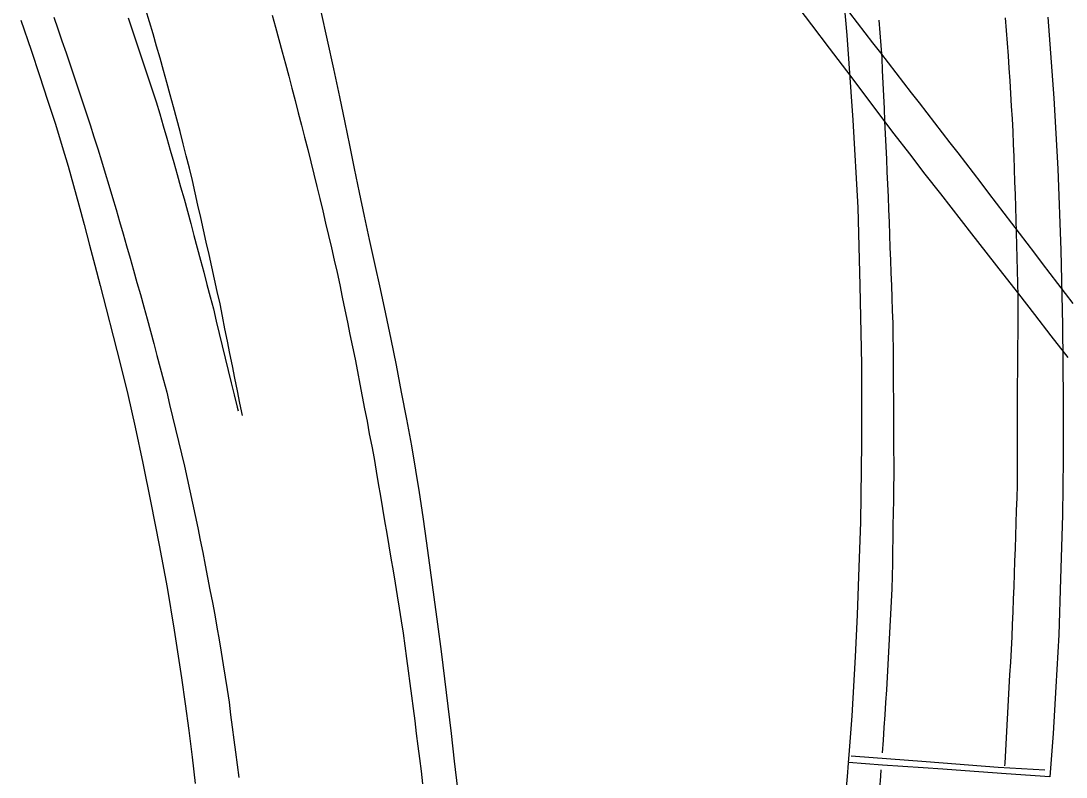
# Model space of a CAD drawing. Extents: x 1948091 to 1975253, y 787267 to 823306.
# Drawn here: x 1969018.7 to 1969225.2, y 798398 to 798547.5 of the extents above; entities that cross this region are included whole.
import ezdxf

# ---------------------------------------------------------------- set-up
doc = ezdxf.new("R2010")
doc.units = 0
for name, color, linetype in [('RD_EX_Bridge', 7, 'Continuous'), ('RD_EX_Bridge_Seam', 7, 'Continuous'), ('RD_EX_Pavement_Markings', 7, 'Continuous'), ('RD_EX_Road', 7, 'Continuous')]:
    doc.layers.add(name, color=color, linetype=linetype)

msp = doc.modelspace()

# ---------------------------------------------------------------- linework, layer by layer
at = {"layer": 'RD_EX_Bridge'}
for points in [[(1969222.04, 798398.12), (1969213.39, 798398.72), (1969205.3, 798399.28), (1969200.84, 798399.59), (1969196.99, 798399.85), (1969188.94, 798400.43), (1969182.24, 798400.92), (1969182.37, 798402.43), (1969182.93, 798410.15), (1969183.63, 798421.81), (1969183.99, 798430.11), (1969184.36, 798439.54), (1969184.69, 798448.41), (1969184.88, 798464.04), (1969184.85, 798479.61), (1969184.56, 798495.19), (1969184.12, 798510.61), (1969183.17, 798527.87), (1969181.96, 798544.67), (1969180.46, 798561.81)], [(1969221.6, 798548.28), (1969222.79, 798532.28), (1969223.57, 798518.25), (1969224.18, 798502.18), (1969224.51, 798487.36), (1969224.67, 798472.4), (1969224.65, 798460.87), (1969224.51, 798449.85), (1969224.11, 798437.25), (1969223.76, 798426.17), (1969223.22, 798415.9), (1969222.69, 798406.68), (1969222.04, 798398.12)]]:
    msp.add_lwpolyline(points, dxfattribs=at)
at = {"layer": 'RD_EX_Bridge_Seam'}
msp.add_lwpolyline([(1969182.73, 798402.22), (1969197.57, 798401.12), (1969211.8, 798400.01), (1969221.03, 798399.51)], dxfattribs=at)
at = {"layer": 'RD_EX_Pavement_Markings'}
for points in [[(1969062.44, 798469.52), (1969061.95, 798471.97), (1969061.45, 798474.42), (1969060.95, 798476.87), (1969060.45, 798479.32), (1969059.96, 798481.77), (1969059.46, 798484.22), (1969058.97, 798486.67), (1969058.49, 798489.13), (1969058.01, 798491.58), (1969057.47, 798494.02), (1969056.93, 798496.46), (1969056.38, 798498.9), (1969055.84, 798501.34), (1969055.29, 798503.78), (1969054.74, 798506.22), (1969054.19, 798508.66), (1969053.64, 798511.1), (1969053.1, 798513.54), (1969052.55, 798515.98), (1969051.95, 798518.4), (1969051.34, 798520.83), (1969050.73, 798523.25), (1969050.12, 798525.68), (1969049.49, 798528.1), (1969048.83, 798530.51), (1969048.17, 798532.92), (1969047.51, 798535.33), (1969046.85, 798537.74), (1969046.15, 798540.14), (1969045.46, 798542.54), (1969044.77, 798544.94), (1969044.06, 798547.34), (1969043.35, 798549.74)], [(1969182.4, 798549.12), (1969183.93, 798547.14), (1969185.46, 798545.17), (1969186.99, 798543.19), (1969188.52, 798541.21), (1969190.05, 798539.23), (1969191.58, 798537.26), (1969193.11, 798535.28), (1969194.63, 798533.3), (1969196.16, 798531.32), (1969197.69, 798529.34), (1969199.22, 798527.37), (1969200.75, 798525.39), (1969202.28, 798523.41), (1969203.81, 798521.43), (1969205.34, 798519.46), (1969206.86, 798517.47), (1969208.38, 798515.49), (1969209.9, 798513.5), (1969211.41, 798511.51), (1969212.93, 798509.53), (1969214.45, 798507.54), (1969215.97, 798505.55), (1969217.49, 798503.57), (1969219, 798501.58), (1969220.52, 798499.59), (1969222.04, 798497.61), (1969223.56, 798495.62), (1969225.07, 798493.63), (1969226.59, 798491.65)], [(1969025.16, 798548.29), (1969025.97, 798545.93), (1969026.78, 798543.56), (1969027.59, 798541.2), (1969028.4, 798538.83), (1969029.21, 798536.47), (1969029.99, 798534.1), (1969030.77, 798531.72), (1969031.55, 798529.34), (1969032.32, 798526.97), (1969033.1, 798524.59), (1969033.87, 798522.21), (1969034.61, 798519.83), (1969035.32, 798517.43), (1969036.04, 798515.03), (1969036.75, 798512.64), (1969037.46, 798510.24), (1969038.17, 798507.85), (1969038.88, 798505.45), (1969039.55, 798503.04), (1969040.23, 798500.63), (1969040.91, 798498.23), (1969041.59, 798495.82), (1969042.27, 798493.42), (1969042.95, 798491.01), (1969043.6, 798488.6), (1969044.25, 798486.18), (1969044.9, 798483.77), (1969045.55, 798481.36), (1969046.2, 798478.94), (1969046.85, 798476.53), (1969047.47, 798474.11), (1969048.05, 798471.68), (1969048.64, 798469.25), (1969049.22, 798466.81), (1969049.81, 798464.38), (1969050.39, 798461.95), (1969050.97, 798459.52), (1969051.49, 798457.08), (1969052.02, 798454.63), (1969052.55, 798452.19), (1969053.07, 798449.75), (1969053.6, 798447.3), (1969054.12, 798444.86), (1969054.61, 798442.41), (1969055.08, 798439.95), (1969055.55, 798437.5), (1969056.03, 798435.04), (1969056.5, 798432.59), (1969056.97, 798430.13), (1969057.41, 798427.67), (1969057.81, 798425.2), (1969058.21, 798422.74), (1969058.61, 798420.27), (1969059, 798417.8), (1969059.4, 798415.33), (1969059.79, 798412.86), (1969060.11, 798410.38), (1969060.44, 798407.91), (1969060.76, 798405.43), (1969061.08, 798402.95), (1969061.41, 798400.47), (1969061.73, 798397.99)], [(1969039.88, 798548.16), (1969040.66, 798545.78), (1969041.44, 798543.41), (1969042.23, 798541.04), (1969043.01, 798538.66), (1969043.8, 798536.29), (1969044.58, 798533.92), (1969045.37, 798531.54), (1969046.1, 798529.15), (1969046.78, 798526.75), (1969047.47, 798524.35), (1969048.16, 798521.94), (1969048.85, 798519.54), (1969049.54, 798517.14), (1969050.23, 798514.73), (1969050.92, 798512.33), (1969051.59, 798509.92), (1969052.23, 798507.5), (1969052.86, 798505.09), (1969053.5, 798502.67), (1969054.14, 798500.25), (1969054.78, 798497.84), (1969055.42, 798495.42), (1969056.05, 798493), (1969056.69, 798490.58), (1969057.28, 798488.16), (1969057.87, 798485.73), (1969058.46, 798483.3), (1969059.05, 798480.87), (1969059.64, 798478.44), (1969060.23, 798476.01), (1969060.82, 798473.58), (1969061.41, 798471.15), (1969061.59, 798470.42)], [(1969068.29, 798548.67), (1969068.95, 798546.26), (1969069.61, 798543.85), (1969070.27, 798541.44), (1969070.93, 798539.03), (1969071.59, 798536.62), (1969072.22, 798534.2), (1969072.84, 798531.78), (1969073.47, 798529.36), (1969074.09, 798526.94), (1969074.71, 798524.52), (1969075.34, 798522.09), (1969075.96, 798519.67), (1969076.58, 798517.25), (1969077.15, 798514.82), (1969077.73, 798512.39), (1969078.3, 798509.95), (1969078.88, 798507.52), (1969079.45, 798505.09), (1969080.03, 798502.65), (1969080.6, 798500.22), (1969081.17, 798497.79), (1969081.67, 798495.34), (1969082.18, 798492.89), (1969082.68, 798490.44), (1969083.18, 798487.99), (1969083.68, 798485.54), (1969084.19, 798483.09), (1969084.69, 798480.64), (1969085.19, 798478.2), (1969085.67, 798475.74), (1969086.13, 798473.28), (1969086.59, 798470.83), (1969087.06, 798468.37), (1969087.52, 798465.92), (1969087.99, 798463.46), (1969088.45, 798461), (1969088.87, 798458.54), (1969089.29, 798456.07), (1969089.71, 798453.61), (1969090.13, 798451.15), (1969090.55, 798448.68), (1969090.97, 798446.22), (1969091.39, 798443.75), (1969091.79, 798441.29), (1969092.2, 798438.82), (1969092.6, 798436.35), (1969093, 798433.88), (1969093.41, 798431.42), (1969093.81, 798428.95), (1969094.18, 798426.48), (1969094.52, 798424), (1969094.85, 798421.52), (1969095.18, 798419.05), (1969095.51, 798416.57), (1969095.84, 798414.09), (1969096.18, 798411.61), (1969096.51, 798409.14), (1969096.81, 798406.65), (1969097.12, 798404.17), (1969097.43, 798401.69), (1969097.74, 798399.21), (1969098.05, 798396.73)], [(1969188.96, 798402.84), (1969189.12, 798405.34), (1969189.29, 798407.83), (1969189.45, 798410.33), (1969189.61, 798412.82), (1969189.78, 798415.31), (1969189.94, 798417.81), (1969190.06, 798420.3), (1969190.19, 798422.8), (1969190.32, 798425.29), (1969190.45, 798427.79), (1969190.57, 798430.28), (1969190.7, 798432.78), (1969190.83, 798435.28), (1969190.94, 798437.77), (1969190.98, 798440.27), (1969191.01, 798442.77), (1969191.05, 798445.27), (1969191.08, 798447.77), (1969191.12, 798450.27), (1969191.15, 798452.77), (1969191.19, 798455.26), (1969191.23, 798457.76), (1969191.22, 798460.26), (1969191.21, 798462.76), (1969191.19, 798465.26), (1969191.18, 798467.76), (1969191.16, 798470.26), (1969191.15, 798472.76), (1969191.13, 798475.26), (1969191.12, 798477.76), (1969191.1, 798480.26), (1969191.09, 798482.76), (1969191.07, 798485.25), (1969191.03, 798487.75), (1969190.94, 798490.25), (1969190.85, 798492.75), (1969190.76, 798495.25), (1969190.67, 798497.74), (1969190.58, 798500.24), (1969190.49, 798502.74), (1969190.4, 798505.24), (1969190.3, 798507.74), (1969190.21, 798510.23), (1969190.11, 798512.73), (1969189.99, 798515.23), (1969189.88, 798517.72), (1969189.77, 798520.22), (1969189.65, 798522.72), (1969189.54, 798525.22), (1969189.42, 798527.71), (1969189.31, 798530.21), (1969189.2, 798532.71), (1969189.08, 798535.2), (1969188.97, 798537.7), (1969188.85, 798540.2), (1969188.68, 798542.69), (1969188.49, 798545.18), (1969188.3, 798547.68)], [(1969213.19, 798548.13), (1969213.4, 798545.64), (1969213.61, 798543.15), (1969213.77, 798540.65), (1969213.93, 798538.16), (1969214.09, 798535.66), (1969214.24, 798533.17), (1969214.4, 798530.67), (1969214.56, 798528.18), (1969214.7, 798525.68), (1969214.78, 798523.18), (1969214.87, 798520.69), (1969214.96, 798518.19), (1969215.05, 798515.69), (1969215.13, 798513.19), (1969215.22, 798510.69), (1969215.31, 798508.2), (1969215.37, 798505.7), (1969215.43, 798503.2), (1969215.5, 798500.7), (1969215.56, 798498.2), (1969215.62, 798495.7), (1969215.69, 798493.2), (1969215.69, 798490.7), (1969215.67, 798488.21), (1969215.66, 798485.71), (1969215.64, 798483.21), (1969215.62, 798480.71), (1969215.6, 798478.21), (1969215.59, 798475.71), (1969215.59, 798473.21), (1969215.58, 798470.71), (1969215.58, 798468.21), (1969215.57, 798465.71), (1969215.57, 798463.21), (1969215.56, 798460.71), (1969215.56, 798458.21), (1969215.54, 798455.72), (1969215.46, 798453.22), (1969215.38, 798450.72), (1969215.3, 798448.22), (1969215.22, 798445.72), (1969215.14, 798443.23), (1969215.05, 798440.73), (1969214.97, 798438.23), (1969214.87, 798435.73), (1969214.77, 798433.24), (1969214.68, 798430.74), (1969214.58, 798428.24), (1969214.48, 798425.75), (1969214.35, 798423.25), (1969214.21, 798420.76), (1969214.07, 798418.26), (1969213.93, 798415.76), (1969213.79, 798413.27), (1969213.65, 798410.77), (1969213.51, 798408.28), (1969213.37, 798405.78), (1969213.23, 798403.29), (1969213.09, 798400.79), (1969213.05, 798400.28)], [(1969188.44, 798395.73), (1969188.6, 798398.22), (1969188.68, 798399.51)]]:
    msp.add_lwpolyline(points, dxfattribs=at)
at = {"layer": 'RD_EX_Road'}
for points in [[(1969225.65, 798481.02), (1969222.31, 798485.3), (1969219.05, 798489.49), (1969215.86, 798493.58), (1969212.75, 798497.57), (1969206.59, 798505.44), (1969200.45, 798513.31), (1969197.39, 798517.25), (1969194.33, 798521.22), (1969191.28, 798525.22), (1969188.23, 798529.25), (1969185.11, 798533.38), (1969181.87, 798537.66), (1969178.48, 798542.12), (1969174.96, 798546.74), (1969171.39, 798551.41)], [(1969077.92, 798549.36), (1969079.22, 798543.73), (1969080.46, 798538.07), (1969081.63, 798532.5), (1969082.66, 798527.47), (1969083.58, 798522.96), (1969084.53, 798518.35), (1969085.52, 798513.59), (1969086.52, 798508.91), (1969087.52, 798504.31), (1969088.56, 798499.54), (1969089.66, 798494.58), (1969090.73, 798489.6), (1969091.77, 798484.6), (1969092.8, 798479.44), (1969093.83, 798474.14), (1969094.85, 798468.81), (1969095.83, 798463.53), (1969096.67, 798458.7), (1969097.38, 798454.27), (1969098.08, 798449.48), (1969098.79, 798444.28), (1969099.53, 798438.97), (1969100.28, 798433.62), (1969101.02, 798428.25), (1969101.73, 798422.86), (1969102.39, 798417.47), (1969103.03, 798412.08), (1969103.67, 798406.65), (1969104.32, 798401.18), (1969104.95, 798395.7)], [(1969018.66, 798547.68), (1969020.7, 798541.71), (1969022.33, 798536.74), (1969023.91, 798531.88), (1969025.47, 798527.08), (1969026.83, 798522.72), (1969028, 798518.83), (1969029.08, 798515.01), (1969030.11, 798511.19), (1969031.16, 798507.25), (1969032.23, 798503.19), (1969033.28, 798499.22), (1969034.32, 798495.25), (1969035.53, 798490.58), (1969036.91, 798485.18), (1969038.33, 798479.55), (1969039.77, 798473.7), (1969041.24, 798467.23), (1969042.77, 798460.08), (1969044.36, 798452.28), (1969046, 798443.92), (1969047.54, 798435.53), (1969048.98, 798427.06), (1969050.4, 798417.65), (1969051.12, 798412.53), (1969051.82, 798407.27), (1969052.49, 798402.01), (1969053.12, 798396.75)], [(1969181.64, 798393.72), (1969182.01, 798398.16), (1969182.23, 798400.78)]]:
    msp.add_lwpolyline(points, dxfattribs=at)

doc.saveas('drawing.dxf')
